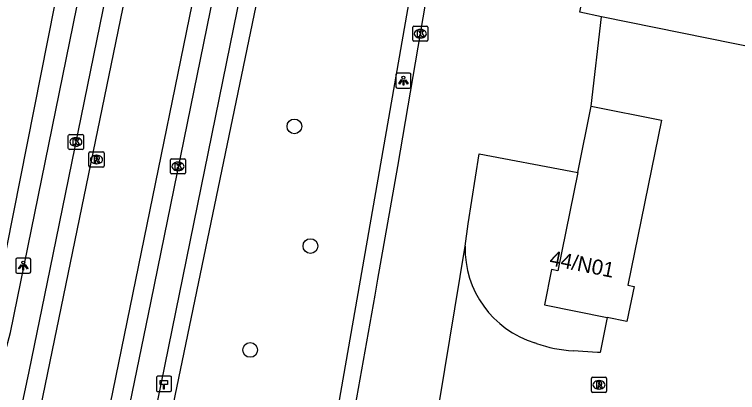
# Model space of a CAD drawing. Extents: x 157692 to 159670, y 381454 to 383289.
# Drawn here: x 158678.49 to 158726.39, y 382902.52 to 382927.54 of the extents above; entities that cross this region are included whole.
import ezdxf

# ---------------------------------------------------------------- set-up
doc = ezdxf.new("R2010")
doc.units = 0
for name, color, linetype in [('IMGEO_Boom', 7, 'Continuous'), ('IMGEO_Groenvoorziening', 7, 'Continuous'), ('IMGEO_Hectometerpaal', 7, 'Continuous'), ('IMGEO_Kolk', 7, 'Continuous'), ('IMGEO_Lichtpunt', 7, 'Continuous'), ('IMGEO_Pand', 7, 'Continuous'), ('IMGEO_Pand_nummerreeks', 7, 'Continuous'), ('IMGEO_Rijbaan_lokaal_gesloten', 7, 'Continuous'), ('IMGEO_Rijbaan_lokaal_open', 7, 'Continuous'), ('IMGEO_Rioolput', 7, 'Continuous'), ('IMGEO_Voetpad_open', 7, 'Continuous')]:
    doc.layers.add(name, color=color, linetype=linetype)

msp = doc.modelspace()

# ---------------------------------------------------------------- linework, layer by layer
at = {"layer": 'IMGEO_Boom'}
for centre in [(158697.032, 382920.132), (158698.094, 382912.212), (158694.099, 382905.337)]:
    msp.add_circle(centre, 0.489, dxfattribs=at)
at = {"layer": 'IMGEO_Groenvoorziening'}
for points in [[(158688.778, 382900.594), (158697.58, 382943.015), (158705.906, 382981.973), (158708.115, 383000.796)], [(158671.679, 382930.067), (158675.914, 382940.862), (158678.389, 382947.508), (158688.926, 382991.603), (158694.69, 382996.555), (158689.06, 382967.272), (158684.332, 382944.342), (158676.106, 382902.863)]]:
    msp.add_lwpolyline(points, dxfattribs=at)
at = {"layer": 'IMGEO_Hectometerpaal'}
for p, q in [((158687.888, 382903.508), (158687.888, 382902.667)), ((158687.888, 382903.508), (158687.888, 382902.667)), ((158688.804, 382903.592), (158687.963, 382903.592)), ((158688.804, 382903.592), (158687.963, 382903.592)), ((158688.888, 382902.676), (158688.888, 382903.517)), ((158688.888, 382902.676), (158688.888, 382903.517)), ((158687.972, 382902.592), (158688.813, 382902.592)), ((158687.972, 382902.592), (158688.813, 382902.592))]:
    msp.add_line(p, q, dxfattribs=at)
msp.add_lwpolyline([(158688.413, 382902.736), (158688.353, 382902.736), (158688.353, 382903.041), (158688.133, 382903.041), (158688.133, 382903.31), (158688.633, 382903.31), (158688.633, 382903.041), (158688.413, 382903.041), (158688.413, 382902.736)], dxfattribs=at)
for centre, start, end in [((158687.966, 382903.514), 92.4484, 184.2845), ((158687.966, 382903.514), 92.4484, 184.2845), ((158688.81, 382903.514), 2.4484, 94.2845), ((158688.81, 382903.514), 2.4484, 94.2845), ((158687.966, 382902.67), 182.4484, 274.2845), ((158687.966, 382902.67), 182.4484, 274.2845), ((158688.81, 382902.67), 272.4484, 4.2845), ((158688.81, 382902.67), 272.4484, 4.2845)]:
    msp.add_arc(centre, 0.0779, start, end, dxfattribs=at)
at = {"layer": 'IMGEO_Kolk'}
for p, q in [((158704.875, 382925.842), (158704.875, 382926.694)), ((158704.95, 382926.768), (158705.802, 382926.768)), ((158705.363, 382926.548), (158705.388, 382926.548)), ((158705.876, 382926.694), (158705.876, 382925.842)), ((158705.386, 382925.988), (158705.361, 382925.988)), ((158705.802, 382925.768), (158704.95, 382925.768)), ((158682.055, 382918.68), (158682.055, 382919.532)), ((158682.13, 382919.606), (158682.982, 382919.606)), ((158682.543, 382919.386), (158682.568, 382919.386)), ((158683.056, 382919.532), (158683.056, 382918.68)), ((158682.566, 382918.826), (158682.541, 382918.826)), ((158682.982, 382918.606), (158682.13, 382918.606)), ((158688.821, 382917.06), (158688.821, 382917.912)), ((158688.896, 382917.986), (158689.748, 382917.986)), ((158689.309, 382917.766), (158689.334, 382917.766)), ((158689.822, 382917.912), (158689.822, 382917.06)), ((158689.748, 382916.986), (158688.896, 382916.986)), ((158689.332, 382917.206), (158689.307, 382917.206))]:
    msp.add_line(p, q, dxfattribs=at)
for points in [[(158704.875, 382925.842), (158704.875, 382926.694)], [(158704.95, 382926.768), (158705.802, 382926.768)], [(158705.196, 382926.468), (158705.319, 382926.468), (158705.319, 382926.317), (158705.449, 382926.468), (158705.613, 382926.468), (158705.467, 382926.317), (158705.62, 382926.068), (158705.468, 382926.068), (158705.383, 382926.232), (158705.319, 382926.165), (158705.319, 382926.068), (158705.196, 382926.068), (158705.196, 382926.468)], [(158705.876, 382926.694), (158705.876, 382925.842)], [(158705.802, 382925.768), (158704.95, 382925.768)], [(158682.055, 382918.68), (158682.055, 382919.532)], [(158682.13, 382919.606), (158682.982, 382919.606)], [(158682.376, 382919.306), (158682.499, 382919.306), (158682.499, 382919.155), (158682.629, 382919.306), (158682.793, 382919.306), (158682.647, 382919.155), (158682.8, 382918.906), (158682.648, 382918.906), (158682.563, 382919.07), (158682.499, 382919.003), (158682.499, 382918.906), (158682.376, 382918.906), (158682.376, 382919.306)], [(158683.056, 382919.532), (158683.056, 382918.68)], [(158682.982, 382918.606), (158682.13, 382918.606)], [(158688.821, 382917.06), (158688.821, 382917.912)], [(158688.896, 382917.986), (158689.748, 382917.986)], [(158689.822, 382917.912), (158689.822, 382917.06)], [(158689.142, 382917.686), (158689.265, 382917.686), (158689.265, 382917.535), (158689.395, 382917.686), (158689.559, 382917.686), (158689.413, 382917.535), (158689.566, 382917.286), (158689.414, 382917.286), (158689.329, 382917.45), (158689.265, 382917.383), (158689.265, 382917.286), (158689.142, 382917.286), (158689.142, 382917.686)], [(158689.748, 382916.986), (158688.896, 382916.986)]]:
    msp.add_lwpolyline(points, dxfattribs=at)
for centre, start, end in [((158704.952, 382926.692), 91.552, 178.448), ((158704.952, 382926.692), 91.552, 178.448), ((158705.8, 382926.692), 1.552, 88.448), ((158705.8, 382926.692), 1.552, 88.448), ((158704.952, 382925.844), 181.552, 268.448), ((158704.952, 382925.844), 181.552, 268.448), ((158705.8, 382925.844), 271.552, 358.448), ((158705.8, 382925.844), 271.552, 358.448), ((158682.132, 382919.53), 91.552, 178.448), ((158682.132, 382919.53), 91.552, 178.448), ((158682.98, 382919.53), 1.552, 88.448), ((158682.98, 382919.53), 1.552, 88.448), ((158682.132, 382918.682), 181.552, 268.448), ((158682.132, 382918.682), 181.552, 268.448), ((158682.98, 382918.682), 271.552, 358.448), ((158682.98, 382918.682), 271.552, 358.448), ((158688.898, 382917.91), 91.552, 178.448), ((158688.898, 382917.91), 91.552, 178.448), ((158689.746, 382917.91), 1.552, 88.448), ((158689.746, 382917.91), 1.552, 88.448), ((158688.898, 382917.062), 181.552, 268.448), ((158688.898, 382917.062), 181.552, 268.448), ((158689.746, 382917.062), 271.552, 358.448), ((158689.746, 382917.062), 271.552, 358.448)]:
    msp.add_arc(centre, 0.0765, start, end, dxfattribs=at)
for centre, major_axis, ratio, start_param, end_param in [((158705.362, 382926.268), (-0.387, 0.002), 0.722429, 4.712389, 7.853982), ((158705.387, 382926.268), (-0.39, 0.002), 0.717154, 1.570796, 4.712389), ((158682.542, 382919.106), (-0.387, 0.002), 0.722429, 4.712389, 7.853982), ((158682.567, 382919.106), (-0.39, 0.002), 0.717154, 1.570796, 4.712389), ((158689.308, 382917.486), (-0.387, 0.002), 0.722429, 4.712389, 7.853982), ((158689.333, 382917.486), (-0.39, 0.002), 0.717154, 1.570796, 4.712389)]:
    msp.add_ellipse(centre, major_axis=major_axis, ratio=ratio, start_param=start_param, end_param=end_param, dxfattribs=at)
at = {"layer": 'IMGEO_Lichtpunt'}
for p, q in [((158703.758, 382923.563), (158703.758, 382922.756)), ((158703.758, 382923.563), (158703.758, 382922.756)), ((158704.66, 382923.658), (158703.852, 382923.658)), ((158704.66, 382923.658), (158703.852, 382923.658)), ((158704.754, 382922.756), (158704.754, 382923.563)), ((158704.754, 382922.756), (158704.754, 382923.563)), ((158703.852, 382922.662), (158704.66, 382922.662)), ((158703.852, 382922.662), (158704.66, 382922.662)), ((158678.569, 382911.321), (158678.569, 382910.514)), ((158678.569, 382911.321), (158678.569, 382910.514)), ((158679.471, 382911.416), (158678.663, 382911.416)), ((158679.471, 382911.416), (158678.663, 382911.416)), ((158679.565, 382910.514), (158679.565, 382911.321)), ((158679.565, 382910.514), (158679.565, 382911.321)), ((158678.663, 382910.42), (158679.471, 382910.42)), ((158678.663, 382910.42), (158679.471, 382910.42))]:
    msp.add_line(p, q, dxfattribs=at)
for points in [[(158704.132, 382923.227), (158704.171, 382923.199), (158703.983, 382922.937), (158703.945, 382922.964), (158704.132, 382923.227)], [(158704.234, 382923.179), (158704.281, 382923.179), (158704.281, 382922.857), (158704.234, 382922.857), (158704.234, 382923.179)], [(158704.344, 382923.199), (158704.382, 382923.226), (158704.569, 382922.964), (158704.53, 382922.936), (158704.344, 382923.199)], [(158678.943, 382910.985), (158678.982, 382910.957), (158678.794, 382910.695), (158678.756, 382910.722), (158678.943, 382910.985)], [(158679.045, 382910.937), (158679.092, 382910.937), (158679.092, 382910.615), (158679.045, 382910.615), (158679.045, 382910.937)], [(158679.155, 382910.957), (158679.193, 382910.984), (158679.38, 382910.722), (158679.341, 382910.694), (158679.155, 382910.957)]]:
    msp.add_lwpolyline(points, dxfattribs=at)
for centre in [(158704.257, 382923.361), (158679.068, 382911.119)]:
    msp.add_circle(centre, 0.0994, dxfattribs=at)
for centre, start, end in [((158703.852, 382923.563), 90, 180), ((158703.852, 382923.563), 90, 180), ((158704.66, 382923.563), 0, 90), ((158704.66, 382923.563), 0, 90), ((158703.852, 382922.756), 180, 270), ((158703.852, 382922.756), 180, 270), ((158704.66, 382922.756), 270, 0), ((158704.66, 382922.756), 270, 360), ((158678.663, 382911.321), 90, 180), ((158678.663, 382911.321), 90, 180), ((158679.471, 382911.321), 0, 90), ((158679.471, 382911.321), 0, 90), ((158678.663, 382910.514), 180, 270), ((158678.663, 382910.514), 180, 270), ((158679.471, 382910.514), 270, 0), ((158679.471, 382910.514), 270, 360)]:
    msp.add_arc(centre, 0.0946, start, end, dxfattribs=at)
at = {"layer": 'IMGEO_Pand'}
for points in [[(158717.373, 382927.397), (158715.934, 382927.688), (158719.943, 382947.473), (158720.124, 382948.368), (158720.265, 382949.064), (158720.069, 382949.104), (158723.353, 382965.312)], [(158727.94, 382925.256), (158717.373, 382927.397)], [(158715.808, 382917.088), (158716.697, 382921.477)], [(158716.697, 382921.477), (158721.339, 382920.539), (158719.129, 382909.628), (158719.532, 382909.546), (158719.059, 382907.21), (158717.756, 382907.474)], [(158715.808, 382917.088), (158714.486, 382910.567), (158714.072, 382910.651), (158713.599, 382908.316), (158717.756, 382907.474)]]:
    msp.add_lwpolyline(points, dxfattribs=at)
at = {"layer": 'IMGEO_Rijbaan_lokaal_gesloten'}
for points in [[(158678.587, 382893.54), (158701.798, 383006.22), (158701.829, 383007.344), (158701.634, 383008.527), (158701.453, 383009.102), (158700.71, 383010.547), (158699.904, 383011.526)], [(158682.977, 382892.64), (158705.802, 383004.036), (158706.054, 383005.039), (158706.418, 383005.949), (158706.899, 383006.795), (158707.374, 383007.442), (158708.519, 383008.547), (158709.089, 383008.952), (158710.079, 383009.49)], [(158677.336, 382893.796), (158677.878, 382896.431), (158679.453, 382903.919), (158680.852, 382910.676), (158687.882, 382945.045), (158691.868, 382964.744), (158696.094, 382985.31), (158699.288, 383001.294), (158699.663, 383002.787), (158700.211, 383005.396)], [(158706.978, 383003.795), (158705.861, 382998.42), (158687.514, 382908.568), (158685.492, 382898.695), (158684.865, 382895.763), (158684.241, 382892.717), (158684.174, 382892.394)]]:
    msp.add_lwpolyline(points, dxfattribs=at)
at = {"layer": 'IMGEO_Rijbaan_lokaal_open'}
for points in [[(158700.305, 382896.355), (158701.046, 382901.551), (158702.377, 382908.964), (158702.567, 382910.031), (158703.891, 382917.486), (158705.732, 382928.358), (158707.397, 382938.009), (158709.203, 382948.04), (158710.101, 382953.069)], [(158716.697, 382921.477), (158717.373, 382927.397)], [(158708.334, 382912.203), (158708.537, 382913.682), (158709.263, 382918.322), (158715.34, 382917.176), (158715.808, 382917.088)], [(158703.956, 382885.567), (158708.334, 382912.203)], [(158717.756, 382907.474), (158717.291, 382905.177), (158717.117, 382905.176), (158715.495, 382905.28)], [(158713.059, 382905.767), (158713.009, 382905.786), (158712.959, 382905.804)]]:
    msp.add_lwpolyline(points, dxfattribs=at)
for centre, radius, start, end in [((158714.873, 382912.058), 6.541, 178.7324, 252.9841), ((158715.925, 382913.765), 8.496, 250.2875, 267.1017)]:
    msp.add_arc(centre, radius, start, end, dxfattribs=at)
at = {"layer": 'IMGEO_Rioolput'}
for p, q in [((158683.42, 382917.513), (158683.42, 382918.365)), ((158683.495, 382918.439), (158684.347, 382918.439)), ((158684.421, 382918.365), (158684.421, 382917.513)), ((158683.908, 382918.219), (158683.933, 382918.219)), ((158684.347, 382917.439), (158683.495, 382917.439)), ((158683.931, 382917.659), (158683.906, 382917.659)), ((158716.708, 382902.598), (158716.708, 382903.45)), ((158716.783, 382903.524), (158717.635, 382903.524)), ((158717.709, 382903.45), (158717.709, 382902.598)), ((158717.196, 382903.304), (158717.221, 382903.304)), ((158717.635, 382902.524), (158716.783, 382902.524)), ((158717.219, 382902.744), (158717.194, 382902.744))]:
    msp.add_line(p, q, dxfattribs=at)
for points in [[(158683.42, 382917.513), (158683.42, 382918.365)], [(158683.495, 382918.439), (158684.347, 382918.439)], [(158684.421, 382918.365), (158684.421, 382917.513)], [(158684.009, 382918.137), (158683.757, 382918.139), (158683.757, 382917.739)], [(158683.757, 382917.739), (158683.881, 382917.739), (158683.881, 382917.901), (158683.892, 382917.901)], [(158683.935, 382918.058), (158683.881, 382918.058), (158683.881, 382917.977)], [(158683.881, 382917.977), (158683.933, 382917.977)], [(158683.939, 382917.872), (158684.01, 382917.739), (158684.15, 382917.739), (158684.085, 382917.865)], [(158684.347, 382917.439), (158683.495, 382917.439)], [(158716.708, 382902.598), (158716.708, 382903.45)], [(158716.783, 382903.524), (158717.635, 382903.524)], [(158717.709, 382903.45), (158717.709, 382902.598)], [(158717.297, 382903.222), (158717.045, 382903.224), (158717.045, 382902.824)], [(158717.045, 382902.824), (158717.169, 382902.824), (158717.169, 382902.986), (158717.18, 382902.986)], [(158717.223, 382903.143), (158717.169, 382903.143), (158717.169, 382903.062)], [(158717.169, 382903.062), (158717.221, 382903.062)], [(158717.227, 382902.957), (158717.298, 382902.824), (158717.438, 382902.824), (158717.373, 382902.95)], [(158717.635, 382902.524), (158716.783, 382902.524)]]:
    msp.add_lwpolyline(points, dxfattribs=at)
for centre, radius, start, end in [((158683.497, 382918.363), 0.0765, 91.552, 178.448), ((158683.497, 382918.363), 0.0765, 91.552, 178.448), ((158684.345, 382918.363), 0.0765, 1.552, 88.448), ((158684.345, 382918.363), 0.0765, 1.552, 88.448), ((158683.891, 382917.848), 0.0533, 26.0293, 88.6989), ((158683.917, 382918.166), 0.19, 274.7715, 282.9687), ((158683.941, 382917.962), 0.0964, 77.0061, 93.1865), ((158683.955, 382918.019), 0.0378, 276.6634, 79.6772), ((158684.008, 382918.027), 0.109, 350.3612, 89.416), ((158684.006, 382918.027), 0.112, 277.5842, 350.9817), ((158683.99, 382917.812), 0.108, 29.5134, 73.7905), ((158683.497, 382917.515), 0.0765, 181.552, 268.448), ((158683.497, 382917.515), 0.0765, 181.552, 268.448), ((158684.345, 382917.515), 0.0765, 271.552, 358.448), ((158684.345, 382917.515), 0.0765, 271.552, 358.448), ((158716.785, 382903.448), 0.0765, 91.552, 178.448), ((158716.785, 382903.448), 0.0765, 91.552, 178.448), ((158717.633, 382903.448), 0.0765, 1.552, 88.448), ((158717.633, 382903.448), 0.0765, 1.552, 88.448), ((158717.179, 382902.933), 0.0533, 26.0293, 88.6989), ((158717.205, 382903.251), 0.19, 274.7715, 282.9687), ((158717.229, 382903.047), 0.0964, 77.0061, 93.1865), ((158717.243, 382903.104), 0.0378, 276.6634, 79.6772), ((158717.296, 382903.112), 0.109, 350.3612, 89.416), ((158717.294, 382903.112), 0.112, 277.5842, 350.9817), ((158717.278, 382902.897), 0.108, 29.5134, 73.7905), ((158716.785, 382902.6), 0.0765, 181.552, 268.448), ((158716.785, 382902.6), 0.0765, 181.552, 268.448), ((158717.633, 382902.6), 0.0765, 271.552, 358.448), ((158717.633, 382902.6), 0.0765, 271.552, 358.448)]:
    msp.add_arc(centre, radius, start, end, dxfattribs=at)
for centre, major_axis, ratio, start_param, end_param in [((158683.907, 382917.939), (-0.387, 0.002), 0.722429, 4.712389, 7.853982), ((158683.932, 382917.939), (-0.39, 0.002), 0.717154, 1.570796, 4.712389), ((158717.195, 382903.024), (-0.387, 0.002), 0.722429, 4.712389, 7.853982), ((158717.22, 382903.024), (-0.39, 0.002), 0.717154, 1.570796, 4.712389)]:
    msp.add_ellipse(centre, major_axis=major_axis, ratio=ratio, start_param=start_param, end_param=end_param, dxfattribs=at)
at = {"layer": 'IMGEO_Voetpad_open'}
for points in [[(158677.177, 382902.702), (158678.219, 382906.497), (158698.326, 383004.991)], [(158687.741, 382900.788), (158707.628, 382998.398), (158708.115, 383000.796)], [(158709.153, 382954.397), (158701.226, 382909.076), (158699.925, 382901.64), (158699.231, 382896.451)]]:
    msp.add_lwpolyline(points, dxfattribs=at)

# ---------------------------------------------------------------- texts
at = {"layer": 'IMGEO_Pand_nummerreeks'}
msp.add_text('44/N01', height=1, rotation=348.6901, dxfattribs=at).set_placement((158713.877, 382910.954))

doc.saveas('drawing.dxf')
